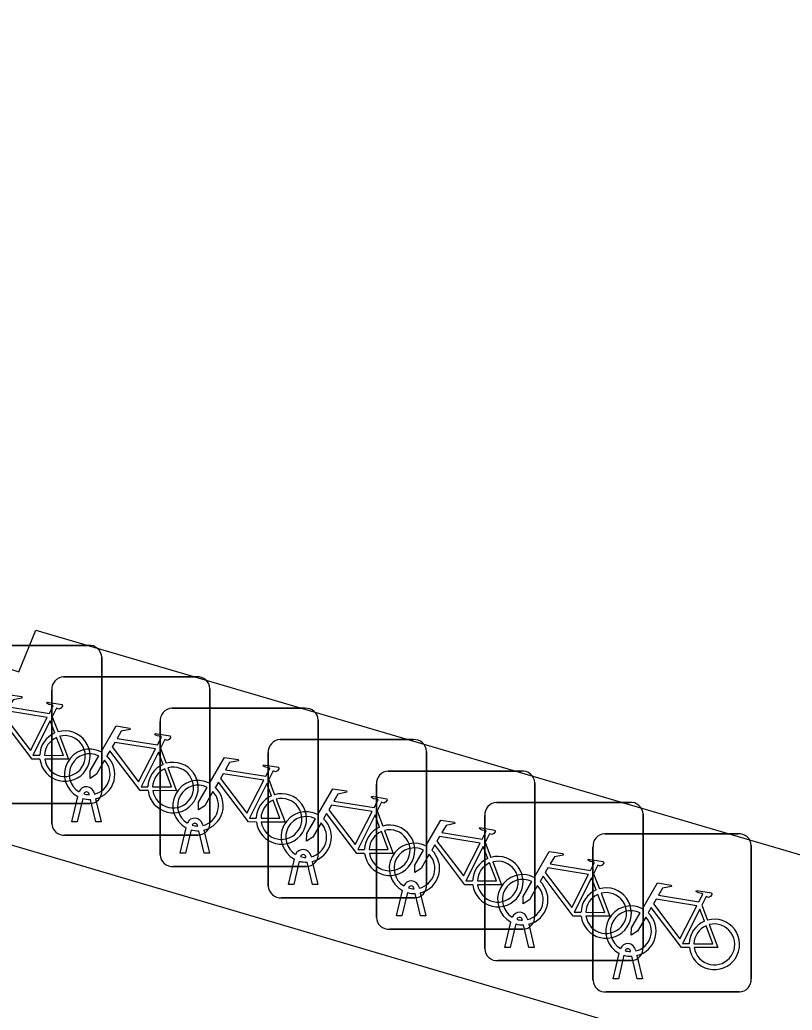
# Model space of a CAD drawing. Extents: x 161772 to 163123, y 383092 to 383917.
# Drawn here: x 163025.14 to 163030.01, y 383666.17 to 383672.42 of the extents above; entities that cross this region are included whole.
import ezdxf

# ---------------------------------------------------------------- set-up
doc = ezdxf.new("R2010")
doc.units = 0
for name, color, linetype in [('IMGEO_Fietsenrek', 7, 'Continuous'), ('IMGEO_Pand', 7, 'Continuous'), ('IMGEO_Voetpad_open', 7, 'Continuous')]:
    doc.layers.add(name, color=color, linetype=linetype)

msp = doc.modelspace()

# ---------------------------------------------------------------- linework, layer by layer
at = {"layer": 'IMGEO_Fietsenrek'}
for p, q in [((163024.7279, 383668.4735), (163025.5688, 383668.4735)), ((163025.5688, 383668.4735), (163024.7279, 383668.4735)), ((163025.6525, 383668.3991), (163025.6525, 383667.5582)), ((163025.6525, 383667.5582), (163025.6525, 383668.3991)), ((163025.4109, 383668.2745), (163026.2518, 383668.2745)), ((163026.2518, 383668.2745), (163025.4109, 383668.2745)), ((163025.3365, 383667.3499), (163025.3365, 383668.1908)), ((163025.3365, 383668.1908), (163025.3365, 383667.3499)), ((163026.3355, 383668.2001), (163026.3355, 383667.3592)), ((163026.3355, 383667.3592), (163026.3355, 383668.2001)), ((163026.0949, 383668.0765), (163026.9358, 383668.0765)), ((163026.9358, 383668.0765), (163026.0949, 383668.0765)), ((163025.3402, 383668.0232), (163025.3765, 383667.928)), ((163026.0205, 383667.1519), (163026.0205, 383667.9928)), ((163026.0205, 383667.9928), (163026.0205, 383667.1519)), ((163027.0195, 383668.0021), (163027.0195, 383667.1612)), ((163027.0195, 383667.1612), (163027.0195, 383668.0021)), ((163026.7779, 383667.8785), (163027.6188, 383667.8785)), ((163027.6188, 383667.8785), (163026.7779, 383667.8785)), ((163026.0232, 383667.8242), (163026.0595, 383667.729)), ((163026.7035, 383666.9539), (163026.7035, 383667.7948)), ((163026.7035, 383667.7948), (163026.7035, 383666.9539)), ((163027.7025, 383667.8041), (163027.7025, 383666.9632)), ((163027.7025, 383666.9632), (163027.7025, 383667.8041)), ((163027.4609, 383667.6805), (163028.3018, 383667.6805)), ((163028.3018, 383667.6805), (163027.4609, 383667.6805)), ((163026.7072, 383667.6262), (163026.7435, 383667.531)), ((163027.3865, 383666.7559), (163027.3865, 383667.5968)), ((163027.3865, 383667.5968), (163027.3865, 383666.7559)), ((163028.3855, 383667.6061), (163028.3855, 383666.7652)), ((163028.3855, 383666.7652), (163028.3855, 383667.6061)), ((163025.4635, 383667.3593), (163025.5018, 383667.5193)), ((163025.5322, 383667.5071), (163025.4969, 383667.3593)), ((163025.5739, 383667.5309), (163025.5729, 383667.5352)), ((163025.6046, 383667.5424), (163025.6064, 383667.5345)), ((163025.6134, 383667.5053), (163025.6484, 383667.3593)), ((163025.5781, 383667.4745), (163024.7372, 383667.4745)), ((163024.7372, 383667.4745), (163025.5781, 383667.4745)), ((163025.615, 383667.3593), (163025.5811, 383667.501)), ((163028.1449, 383667.4825), (163028.9858, 383667.4825)), ((163028.9858, 383667.4825), (163028.1449, 383667.4825)), ((163027.3902, 383667.4282), (163027.4265, 383667.333)), ((163028.0705, 383666.5579), (163028.0705, 383667.3988)), ((163028.0705, 383667.3988), (163028.0705, 383666.5579)), ((163029.0695, 383667.4081), (163029.0695, 383666.5672)), ((163029.0695, 383666.5672), (163029.0695, 383667.4081)), ((163025.4969, 383667.3593), (163025.4635, 383667.3593)), ((163025.6484, 383667.3593), (163025.615, 383667.3593)), ((163026.1475, 383667.1613), (163026.1858, 383667.3213)), ((163026.2579, 383667.3329), (163026.2569, 383667.3372)), ((163026.2886, 383667.3444), (163026.2904, 383667.3365)), ((163026.2611, 383667.2755), (163025.4202, 383667.2755)), ((163025.4202, 383667.2755), (163026.2611, 383667.2755)), ((163026.2162, 383667.3091), (163026.1809, 383667.1613)), ((163026.299, 383667.1613), (163026.2651, 383667.303)), ((163026.2974, 383667.3073), (163026.3324, 383667.1613)), ((163028.8279, 383667.2845), (163029.6688, 383667.2845)), ((163029.6688, 383667.2845), (163028.8279, 383667.2845)), ((163028.0732, 383667.2302), (163028.1095, 383667.135)), ((163028.7535, 383666.3599), (163028.7535, 383667.2008)), ((163028.7535, 383667.2008), (163028.7535, 383666.3599)), ((163029.7525, 383667.2101), (163029.7525, 383666.3692)), ((163029.7525, 383666.3692), (163029.7525, 383667.2101)), ((163026.1809, 383667.1613), (163026.1475, 383667.1613)), ((163026.3324, 383667.1613), (163026.299, 383667.1613)), ((163026.9409, 383667.1349), (163026.9399, 383667.1392)), ((163026.9716, 383667.1464), (163026.9734, 383667.1385)), ((163026.9451, 383667.0775), (163026.1042, 383667.0775)), ((163026.1042, 383667.0775), (163026.9451, 383667.0775)), ((163026.8305, 383666.9633), (163026.8688, 383667.1233)), ((163026.8992, 383667.1111), (163026.8639, 383666.9633)), ((163026.982, 383666.9633), (163026.9481, 383667.105)), ((163026.9804, 383667.1093), (163027.0154, 383666.9633)), ((163028.7572, 383667.0322), (163028.7935, 383666.937)), ((163026.8639, 383666.9633), (163026.8305, 383666.9633)), ((163027.0154, 383666.9633), (163026.982, 383666.9633)), ((163027.6239, 383666.9369), (163027.6229, 383666.9412)), ((163027.6546, 383666.9484), (163027.6564, 383666.9405)), ((163027.6281, 383666.8795), (163026.7872, 383666.8795)), ((163026.7872, 383666.8795), (163027.6281, 383666.8795)), ((163027.5135, 383666.7653), (163027.5518, 383666.9253)), ((163027.5822, 383666.9131), (163027.5469, 383666.7653)), ((163027.665, 383666.7653), (163027.6311, 383666.907)), ((163027.6634, 383666.9113), (163027.6984, 383666.7653)), ((163029.4402, 383666.8342), (163029.4765, 383666.739)), ((163027.5469, 383666.7653), (163027.5135, 383666.7653)), ((163027.6984, 383666.7653), (163027.665, 383666.7653)), ((163028.1975, 383666.5673), (163028.2358, 383666.7273)), ((163028.2662, 383666.7151), (163028.2309, 383666.5673)), ((163028.3079, 383666.7389), (163028.3069, 383666.7432)), ((163028.349, 383666.5673), (163028.3151, 383666.709)), ((163028.3386, 383666.7504), (163028.3404, 383666.7425)), ((163028.3474, 383666.7133), (163028.3824, 383666.5673)), ((163028.3111, 383666.6815), (163027.4702, 383666.6815)), ((163027.4702, 383666.6815), (163028.3111, 383666.6815)), ((163028.2309, 383666.5673), (163028.1975, 383666.5673)), ((163028.3824, 383666.5673), (163028.349, 383666.5673)), ((163028.8805, 383666.3693), (163028.9188, 383666.5293)), ((163028.9492, 383666.5171), (163028.9139, 383666.3693)), ((163028.9909, 383666.5409), (163028.9899, 383666.5452)), ((163029.032, 383666.3693), (163028.9981, 383666.511)), ((163029.0216, 383666.5524), (163029.0234, 383666.5445)), ((163029.0304, 383666.5153), (163029.0654, 383666.3693)), ((163028.9951, 383666.4835), (163028.1542, 383666.4835)), ((163028.1542, 383666.4835), (163028.9951, 383666.4835)), ((163028.9139, 383666.3693), (163028.8805, 383666.3693)), ((163029.0654, 383666.3693), (163029.032, 383666.3693)), ((163029.6781, 383666.2855), (163028.8372, 383666.2855)), ((163028.8372, 383666.2855), (163029.6781, 383666.2855))]:
    msp.add_line(p, q, dxfattribs=at)
for points in [[(163024.9661, 383668.0002), (163025.0608, 383668.1637), (163025.147, 383668.1499), (163025.1487, 383668.1412), (163025.0926, 383668.1303), (163025.0664, 383668.085), (163025.3216, 383668.0442)], [(163025.3216, 383668.0442), (163025.3466, 383668.093), (163025.3415, 383668.097), (163025.3183, 383668.1007), (163025.3056, 383668.1082), (163025.3046, 383668.1113), (163025.3068, 383668.1159), (163025.4016, 383668.1008), (163025.4039, 383668.0905), (163025.3945, 383668.0781), (163025.3821, 383668.0717), (163025.3676, 383668.0779), (163025.3402, 383668.0232)], [(163025.2618, 383667.7555), (163025.2121, 383667.7556), (163025.0214, 383668.0073), (163025.0024, 383667.9745)], [(163025.3087, 383668.019), (163025.0519, 383668.06), (163025.0352, 383668.0312), (163025.2022, 383667.8109), (163025.3087, 383668.019)], [(163025.3567, 383667.921), (163025.3274, 383667.9978), (163025.218, 383667.7797), (163025.2607, 383667.7796)], [(163025.6491, 383667.8012), (163025.7438, 383667.9647), (163025.83, 383667.9509), (163025.8317, 383667.9422), (163025.7756, 383667.9313), (163025.7494, 383667.886), (163026.0046, 383667.8452)], [(163025.2907, 383667.7795), (163025.4106, 383667.7793), (163025.3674, 383667.8929)], [(163025.3872, 383667.8998), (163025.4422, 383667.7552), (163025.2921, 383667.7555)], [(163026.0046, 383667.8452), (163026.0296, 383667.894), (163026.0245, 383667.898), (163026.0013, 383667.9017), (163025.9886, 383667.9092), (163025.9876, 383667.9123), (163025.9898, 383667.9169), (163026.0846, 383667.9018), (163026.0869, 383667.8915), (163026.0775, 383667.8791), (163026.0651, 383667.8727), (163026.0506, 383667.8789), (163026.0232, 383667.8242)], [(163025.9917, 383667.82), (163025.7349, 383667.861), (163025.7182, 383667.8322), (163025.8852, 383667.6119), (163025.9917, 383667.82)], [(163025.6698, 383667.7487), (163025.6182, 383667.6595), (163025.5783, 383667.6335), (163025.5795, 383667.681), (163025.634, 383667.7752)], [(163025.9448, 383667.5565), (163025.8951, 383667.5566), (163025.7044, 383667.8083), (163025.6854, 383667.7755)], [(163026.0397, 383667.722), (163026.0104, 383667.7988), (163025.901, 383667.5807), (163025.9437, 383667.5806)], [(163026.3331, 383667.6032), (163026.4278, 383667.7667), (163026.514, 383667.7529), (163026.5157, 383667.7442), (163026.4596, 383667.7333), (163026.4334, 383667.688), (163026.6886, 383667.6472)], [(163025.9737, 383667.5805), (163026.0936, 383667.5803), (163026.0504, 383667.6939)], [(163026.0702, 383667.7008), (163026.1252, 383667.5562), (163025.9751, 383667.5565)], [(163026.6886, 383667.6472), (163026.7136, 383667.696), (163026.7085, 383667.7), (163026.6853, 383667.7037), (163026.6726, 383667.7112), (163026.6716, 383667.7143), (163026.6738, 383667.7189), (163026.7686, 383667.7038), (163026.7709, 383667.6935), (163026.7615, 383667.6811), (163026.7491, 383667.6747), (163026.7346, 383667.6809), (163026.7072, 383667.6262)], [(163026.6757, 383667.622), (163026.4189, 383667.663), (163026.4022, 383667.6342), (163026.5692, 383667.4139), (163026.6757, 383667.622)], [(163026.3538, 383667.5507), (163026.3022, 383667.4615), (163026.2623, 383667.4355), (163026.2635, 383667.483), (163026.318, 383667.5772)], [(163026.6288, 383667.3585), (163026.5791, 383667.3586), (163026.3884, 383667.6103), (163026.3694, 383667.5775)], [(163026.7237, 383667.524), (163026.6944, 383667.6008), (163026.585, 383667.3827), (163026.6277, 383667.3826)], [(163027.0161, 383667.4052), (163027.1108, 383667.5687), (163027.197, 383667.5549), (163027.1987, 383667.5462), (163027.1426, 383667.5353), (163027.1164, 383667.49), (163027.3716, 383667.4492)], [(163026.7542, 383667.5028), (163026.8092, 383667.3582), (163026.6591, 383667.3585)], [(163027.3716, 383667.4492), (163027.3966, 383667.498), (163027.3915, 383667.502), (163027.3683, 383667.5057), (163027.3556, 383667.5132), (163027.3546, 383667.5163), (163027.3568, 383667.5209), (163027.4516, 383667.5058), (163027.4539, 383667.4955), (163027.4445, 383667.4831), (163027.4321, 383667.4767), (163027.4176, 383667.4829), (163027.3902, 383667.4282)], [(163026.6577, 383667.3825), (163026.7776, 383667.3823), (163026.7344, 383667.4959)], [(163027.3587, 383667.424), (163027.1019, 383667.465), (163027.0852, 383667.4362), (163027.2522, 383667.2159), (163027.3587, 383667.424)], [(163027.0368, 383667.3527), (163026.9852, 383667.2635), (163026.9453, 383667.2375), (163026.9465, 383667.285), (163027.001, 383667.3792)], [(163027.3118, 383667.1605), (163027.2621, 383667.1606), (163027.0714, 383667.4123), (163027.0524, 383667.3795)], [(163027.4067, 383667.326), (163027.3774, 383667.4028), (163027.268, 383667.1847), (163027.3107, 383667.1846)], [(163027.6991, 383667.2072), (163027.7938, 383667.3707), (163027.88, 383667.3569), (163027.8817, 383667.3482), (163027.8256, 383667.3373), (163027.7994, 383667.292), (163028.0546, 383667.2512)], [(163028.0546, 383667.2512), (163028.0796, 383667.3), (163028.0745, 383667.304), (163028.0513, 383667.3077), (163028.0386, 383667.3152), (163028.0376, 383667.3183), (163028.0398, 383667.3229), (163028.1346, 383667.3078), (163028.1369, 383667.2975), (163028.1275, 383667.2851), (163028.1151, 383667.2787), (163028.1006, 383667.2849), (163028.0732, 383667.2302)], [(163027.3407, 383667.1845), (163027.4606, 383667.1843), (163027.4174, 383667.2979)], [(163027.4372, 383667.3048), (163027.4922, 383667.1602), (163027.3421, 383667.1605)], [(163028.0417, 383667.226), (163027.7849, 383667.267), (163027.7682, 383667.2382), (163027.9352, 383667.0179), (163028.0417, 383667.226)], [(163027.9948, 383666.9625), (163027.9451, 383666.9626), (163027.7544, 383667.2143), (163027.7354, 383667.1815)], [(163028.0897, 383667.128), (163028.0604, 383667.2048), (163027.951, 383666.9867), (163027.9937, 383666.9866)], [(163027.7198, 383667.1547), (163027.6682, 383667.0655), (163027.6283, 383667.0395), (163027.6295, 383667.087), (163027.684, 383667.1812)], [(163028.3831, 383667.0092), (163028.4778, 383667.1727), (163028.564, 383667.1589), (163028.5657, 383667.1502), (163028.5096, 383667.1393), (163028.4834, 383667.094), (163028.7386, 383667.0532)], [(163028.0237, 383666.9865), (163028.1436, 383666.9863), (163028.1004, 383667.0999)], [(163028.1202, 383667.1068), (163028.1752, 383666.9622), (163028.0251, 383666.9625)], [(163028.7257, 383667.028), (163028.4689, 383667.069), (163028.4522, 383667.0402), (163028.6192, 383666.8199), (163028.7257, 383667.028)], [(163028.7386, 383667.0532), (163028.7636, 383667.102), (163028.7585, 383667.106), (163028.7353, 383667.1097), (163028.7226, 383667.1172), (163028.7216, 383667.1203), (163028.7238, 383667.1249), (163028.8186, 383667.1098), (163028.8209, 383667.0995), (163028.8115, 383667.0871), (163028.7991, 383667.0807), (163028.7846, 383667.0869), (163028.7572, 383667.0322)], [(163028.6788, 383666.7645), (163028.6291, 383666.7646), (163028.4384, 383667.0163), (163028.4194, 383666.9835)], [(163028.7737, 383666.93), (163028.7444, 383667.0068), (163028.635, 383666.7887), (163028.6777, 383666.7886)], [(163028.4038, 383666.9567), (163028.3522, 383666.8675), (163028.3123, 383666.8415), (163028.3135, 383666.889), (163028.368, 383666.9832)], [(163029.0661, 383666.8112), (163029.1608, 383666.9747), (163029.247, 383666.9609), (163029.2487, 383666.9522), (163029.1926, 383666.9413), (163029.1664, 383666.896), (163029.4216, 383666.8552)], [(163028.7077, 383666.7885), (163028.8276, 383666.7883), (163028.7844, 383666.9019)], [(163028.8042, 383666.9088), (163028.8592, 383666.7642), (163028.7091, 383666.7645)], [(163029.4216, 383666.8552), (163029.4466, 383666.904), (163029.4415, 383666.908), (163029.4183, 383666.9117), (163029.4056, 383666.9192), (163029.4046, 383666.9223), (163029.4068, 383666.9269), (163029.5016, 383666.9118), (163029.5039, 383666.9015), (163029.4945, 383666.8891), (163029.4821, 383666.8827), (163029.4676, 383666.8889), (163029.4402, 383666.8342)], [(163029.3618, 383666.5665), (163029.3121, 383666.5666), (163029.1214, 383666.8183), (163029.1024, 383666.7855)], [(163029.4087, 383666.83), (163029.1519, 383666.871), (163029.1352, 383666.8422), (163029.3022, 383666.6219), (163029.4087, 383666.83)], [(163029.0868, 383666.7587), (163029.0352, 383666.6695), (163028.9953, 383666.6435), (163028.9965, 383666.691), (163029.051, 383666.7852)], [(163029.4567, 383666.732), (163029.4274, 383666.8088), (163029.318, 383666.5907), (163029.3607, 383666.5906)], [(163029.3907, 383666.5905), (163029.5106, 383666.5903), (163029.4674, 383666.7039)], [(163029.4872, 383666.7108), (163029.5422, 383666.5662), (163029.3921, 383666.5665)]]:
    msp.add_lwpolyline(points, dxfattribs=at)
for centre, radius, start, end in [((163025.5746, 383668.3958), 0.0779, 2.4484, 94.28452), ((163025.5746, 383668.3958), 0.0779, 2.4484, 94.28452), ((163025.4142, 383668.1966), 0.0779, 92.4484, 184.28452), ((163025.4142, 383668.1966), 0.0779, 92.4484, 184.28452), ((163026.2576, 383668.1968), 0.0779, 2.4484, 94.28452), ((163026.2576, 383668.1968), 0.0779, 2.4484, 94.28452), ((163026.0982, 383667.9986), 0.0779, 92.4484, 184.28452), ((163026.0982, 383667.9986), 0.0779, 92.4484, 184.28452), ((163026.9416, 383667.9988), 0.0779, 2.4484, 94.28452), ((163026.9416, 383667.9988), 0.0779, 2.4484, 94.28452), ((163025.4197, 383667.7749), 0.159, 113.3408, 178.32165), ((163025.4197, 383667.7749), 0.159, 187.0065, 105.77075), ((163025.4197, 383667.7749), 0.129, 113.92302, 177.95563), ((163025.4197, 383667.7749), 0.129, 188.67146, 104.58832), ((163026.7812, 383667.8006), 0.0779, 92.4484, 184.28452), ((163026.7812, 383667.8006), 0.0779, 92.4484, 184.28452), ((163027.6246, 383667.8008), 0.0779, 2.4484, 94.28452), ((163027.6246, 383667.8008), 0.0779, 2.4484, 94.28452), ((163025.5761, 383667.6599), 0.159, 62.67661, 242.13685), ((163025.5761, 383667.6599), 0.129, 63.31916, 238.90302), ((163025.5761, 383667.6599), 0.159, 283.5766, 46.60424), ((163025.5761, 383667.6599), 0.129, 283.60429, 43.43025), ((163026.1027, 383667.5759), 0.159, 113.3408, 178.32165), ((163026.1027, 383667.5759), 0.159, 187.0065, 105.77075), ((163026.1027, 383667.5759), 0.129, 113.92302, 177.95563), ((163026.1027, 383667.5759), 0.129, 188.67146, 104.58832), ((163027.4642, 383667.6026), 0.0779, 92.4484, 184.28452), ((163027.4642, 383667.6026), 0.0779, 92.4484, 184.28452), ((163028.3076, 383667.6028), 0.0779, 2.4484, 94.28452), ((163028.3076, 383667.6028), 0.0779, 2.4484, 94.28452), ((163025.5559, 383667.5313), 0.0499, 12.8025, 158.69338), ((163026.2601, 383667.4619), 0.159, 62.67661, 242.13685), ((163026.2601, 383667.4619), 0.129, 63.31916, 238.90302), ((163026.2601, 383667.4619), 0.159, 283.5766, 46.60424), ((163025.5761, 383667.6599), 0.159, 253.99666, 271.78671), ((163025.5559, 383667.5313), 0.0174, 12.8025, 163.45023), ((163025.5761, 383667.6599), 0.129, 253.41502, 269.02044), ((163025.5748, 383667.5524), 0.0779, 272.4484, 4.28452), ((163025.5748, 383667.5524), 0.0779, 272.4484, 4.28452), ((163026.2601, 383667.4619), 0.129, 283.60429, 43.43025), ((163026.7867, 383667.3779), 0.159, 113.3408, 178.32165), ((163026.7867, 383667.3779), 0.159, 187.0065, 105.77075), ((163026.7867, 383667.3779), 0.129, 188.67146, 104.58832), ((163026.7867, 383667.3779), 0.129, 113.92302, 177.95563), ((163028.1482, 383667.4046), 0.0779, 92.4484, 184.28452), ((163028.1482, 383667.4046), 0.0779, 92.4484, 184.28452), ((163028.9916, 383667.4048), 0.0779, 2.4484, 94.28452), ((163028.9916, 383667.4048), 0.0779, 2.4484, 94.28452), ((163026.2399, 383667.3333), 0.0499, 12.8025, 158.69338), ((163026.9431, 383667.2639), 0.159, 62.67661, 242.13685), ((163026.9431, 383667.2639), 0.129, 63.31916, 238.90302), ((163026.9431, 383667.2639), 0.159, 283.5766, 46.60424), ((163025.4144, 383667.3532), 0.0779, 182.4484, 274.28452), ((163025.4144, 383667.3532), 0.0779, 182.4484, 274.28452), ((163026.2399, 383667.3333), 0.0174, 12.8025, 163.45023), ((163026.2601, 383667.4619), 0.129, 253.41502, 269.02044), ((163026.2578, 383667.3534), 0.0779, 272.4484, 4.28452), ((163026.2578, 383667.3534), 0.0779, 272.4484, 4.28452), ((163026.9431, 383667.2639), 0.129, 283.60429, 43.43025), ((163027.4697, 383667.1799), 0.159, 113.3408, 178.32165), ((163027.4697, 383667.1799), 0.159, 187.0065, 105.77075), ((163026.2601, 383667.4619), 0.159, 253.99666, 271.78671), ((163027.4697, 383667.1799), 0.129, 113.92302, 177.95563), ((163027.4697, 383667.1799), 0.129, 188.67146, 104.58832), ((163028.8312, 383667.2066), 0.0779, 92.4484, 184.28452), ((163028.8312, 383667.2066), 0.0779, 92.4484, 184.28452), ((163029.6746, 383667.2068), 0.0779, 2.4484, 94.28452), ((163029.6746, 383667.2068), 0.0779, 2.4484, 94.28452), ((163027.6261, 383667.0659), 0.159, 62.67661, 242.13685), ((163027.6261, 383667.0659), 0.129, 63.31916, 238.90302), ((163026.0984, 383667.1552), 0.0779, 182.4484, 274.28452), ((163026.0984, 383667.1552), 0.0779, 182.4484, 274.28452), ((163026.9229, 383667.1353), 0.0499, 12.8025, 158.69338), ((163026.9229, 383667.1353), 0.0174, 12.8025, 163.45023), ((163026.9431, 383667.2639), 0.129, 253.41502, 269.02044), ((163026.9418, 383667.1554), 0.0779, 272.4484, 4.28452), ((163026.9418, 383667.1554), 0.0779, 272.4484, 4.28452), ((163027.6261, 383667.0659), 0.129, 283.60429, 43.43025), ((163027.6261, 383667.0659), 0.159, 283.5766, 46.60424), ((163028.1527, 383666.9819), 0.159, 113.3408, 178.32165), ((163028.1527, 383666.9819), 0.159, 187.0065, 105.77075), ((163026.9431, 383667.2639), 0.159, 253.99666, 271.78671), ((163028.1527, 383666.9819), 0.129, 113.92302, 177.95563), ((163028.1527, 383666.9819), 0.129, 188.67146, 104.58832), ((163028.3101, 383666.8679), 0.159, 62.67661, 242.13685), ((163026.7814, 383666.9572), 0.0779, 182.4484, 274.28452), ((163026.7814, 383666.9572), 0.0779, 182.4484, 274.28452), ((163027.6059, 383666.9373), 0.0499, 12.8025, 158.69338), ((163027.6059, 383666.9373), 0.0174, 12.8025, 163.45023), ((163027.6261, 383667.0659), 0.129, 253.41502, 269.02044), ((163027.6248, 383666.9574), 0.0779, 272.4484, 4.28452), ((163027.6248, 383666.9574), 0.0779, 272.4484, 4.28452), ((163028.3101, 383666.8679), 0.129, 63.31916, 238.90302), ((163028.3101, 383666.8679), 0.129, 283.60429, 43.43025), ((163028.3101, 383666.8679), 0.159, 283.5766, 46.60424), ((163028.8367, 383666.7839), 0.159, 187.0065, 105.77075), ((163027.6261, 383667.0659), 0.159, 253.99666, 271.78671), ((163028.8367, 383666.7839), 0.159, 113.3408, 178.32165), ((163028.8367, 383666.7839), 0.129, 113.92302, 177.95563), ((163028.8367, 383666.7839), 0.129, 188.67146, 104.58832), ((163028.9931, 383666.6699), 0.159, 62.67661, 242.13685), ((163027.4644, 383666.7592), 0.0779, 182.4484, 274.28452), ((163027.4644, 383666.7592), 0.0779, 182.4484, 274.28452), ((163028.2899, 383666.7393), 0.0499, 12.8025, 158.69338), ((163028.2899, 383666.7393), 0.0174, 12.8025, 163.45023), ((163028.3078, 383666.7594), 0.0779, 272.4484, 4.28452), ((163028.3078, 383666.7594), 0.0779, 272.4484, 4.28452), ((163028.9931, 383666.6699), 0.129, 63.31916, 238.90302), ((163028.9931, 383666.6699), 0.129, 283.60429, 43.43025), ((163028.9931, 383666.6699), 0.159, 283.5766, 46.60424), ((163028.3101, 383666.8679), 0.159, 253.99666, 271.78671), ((163028.3101, 383666.8679), 0.129, 253.41502, 269.02044), ((163029.5197, 383666.5859), 0.159, 113.3408, 178.32165), ((163029.5197, 383666.5859), 0.159, 187.0065, 105.77075), ((163029.5197, 383666.5859), 0.129, 113.92302, 177.95563), ((163029.5197, 383666.5859), 0.129, 188.67146, 104.58832), ((163028.9729, 383666.5413), 0.0499, 12.8025, 158.69338), ((163028.9918, 383666.5614), 0.0779, 272.4484, 4.28452), ((163028.9918, 383666.5614), 0.0779, 272.4484, 4.28452), ((163028.1484, 383666.5612), 0.0779, 182.4484, 274.28452), ((163028.1484, 383666.5612), 0.0779, 182.4484, 274.28452), ((163028.9931, 383666.6699), 0.159, 253.99666, 271.78671), ((163028.9729, 383666.5413), 0.0174, 12.8025, 163.45023), ((163028.9931, 383666.6699), 0.129, 253.41502, 269.02044), ((163028.8314, 383666.3632), 0.0779, 182.4484, 274.28452), ((163028.8314, 383666.3632), 0.0779, 182.4484, 274.28452), ((163029.6748, 383666.3634), 0.0779, 272.4484, 4.28452), ((163029.6748, 383666.3634), 0.0779, 272.4484, 4.28452)]:
    msp.add_arc(centre, radius, start, end, dxfattribs=at)
at = {"layer": 'IMGEO_Pand'}
msp.add_lwpolyline([(163013.179, 383671.851), (163013.258, 383672.119), (163018.873, 383670.469), (163018.79, 383670.188), (163019.125, 383670.09), (163019.196, 383670.333), (163024.724, 383668.708), (163024.652, 383668.463), (163025.128, 383668.306), (163025.236, 383668.569), (163030.751, 383666.949), (163030.672, 383666.679), (163031.043, 383666.569), (163031.122, 383666.836), (163036.67, 383665.206), (163036.597, 383664.957), (163037.015, 383664.834), (163037.1, 383665.124), (163042.613, 383663.503)], dxfattribs=at)
at = {"layer": 'IMGEO_Voetpad_open'}
msp.add_lwpolyline([(163042.936, 383662.935), (163042.67, 383662.024), (162987.675, 383678.251)], dxfattribs=at)

doc.saveas('drawing.dxf')
